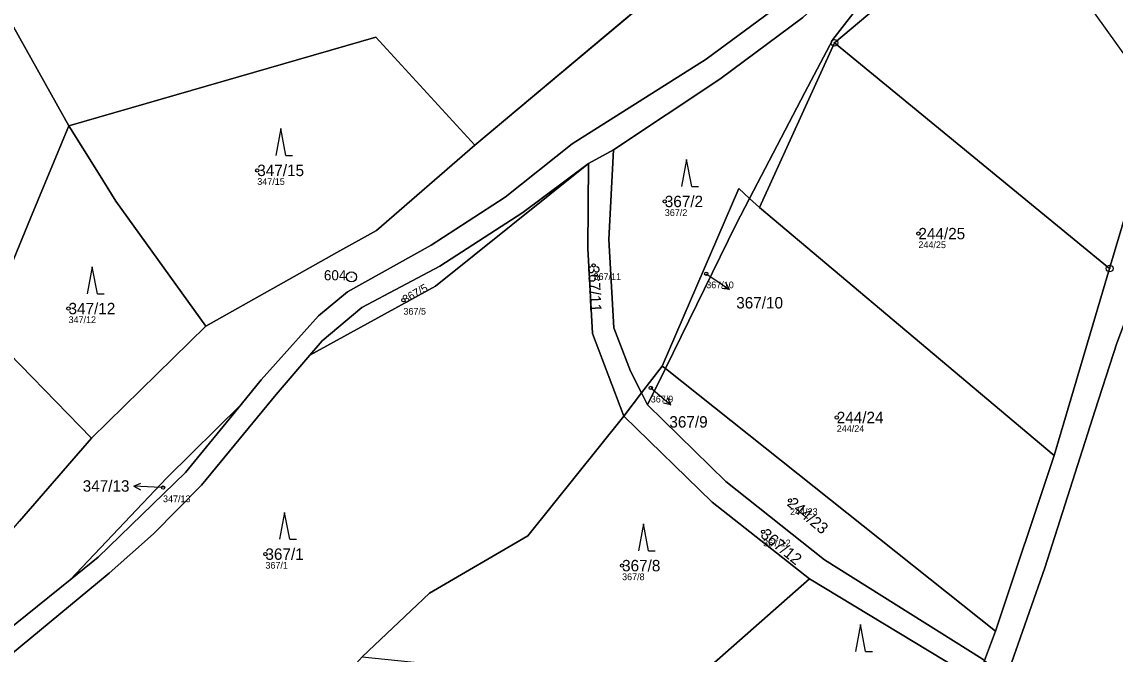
# Model space of a CAD drawing. Extents: x -734504 to -730695, y -1027923 to -1024502.
# Drawn here: x -733440 to -733277.5, y -1026935.1 to -1026841.1 of the extents above; entities that cross this region are included whole.
import ezdxf

# ---------------------------------------------------------------- set-up
doc = ezdxf.new("R2010")
doc.units = 0
for name, color, linetype in [('Definiční body', 7, 'Continuous'), ('Hranice parcel', 7, 'Continuous'), ('Parcelní čísla', 7, 'Continuous'), ('Polygon parcely', 7, 'Continuous'), ('Pop  PČ popisy', 7, 'Continuous'), ('Poz předměty', 7, 'Continuous'), ('Značky bodu BP', 7, 'Continuous'), ('Značky kultur', 7, 'Continuous')]:
    doc.layers.add(name, color=color, linetype=linetype)

msp = doc.modelspace()

# ---------------------------------------------------------------- linework, layer by layer
at = {"layer": 'Definiční body'}
for centre in [(-733405.05, -1026863.19), (-733344.47, -1026867.81), (-733306.77, -1026872.59), (-733355.06, -1026877.32), (-733338.31, -1026878.55), (-733383.32, -1026882.48), (-733433.11, -1026883.73), (-733346.56, -1026895.53), (-733318.91, -1026899.92), (-733419.06, -1026910.35), (-733325.85, -1026912.26), (-733329.85, -1026916.91), (-733403.84, -1026920.23), (-733350.82, -1026921.94)]:
    msp.add_circle(centre, 0.25, dxfattribs=at)
at = {"layer": 'Hranice parcel'}
for p, q in [((-733372.71, -1026859.43), (-733337.42, -1026829.81)), ((-733319.25, -1026844.23), (-733330.41, -1026868.72)), ((-733319.25, -1026844.23), (-733278.34, -1026877.78)), ((-733355.82, -1026862.19), (-733352.11, -1026860.16)), ((-733331.86, -1026867.35), (-733333.93, -1026871.3)), ((-733330.41, -1026868.72), (-733331.86, -1026867.35)), ((-733286.57, -1026905.57), (-733330.41, -1026868.72)), ((-733333.93, -1026871.3), (-733344.39, -1026892.64)), ((-733286.57, -1026905.57), (-733278.34, -1026877.78)), ((-733429.71, -1026903.01), (-733412.72, -1026886.33)), ((-733347.93, -1026896.28), (-733344.87, -1026892.27)), ((-733344.39, -1026892.64), (-733344.87, -1026892.27)), ((-733344.39, -1026892.64), (-733347.04, -1026898.04)), ((-733295.32, -1026931.7), (-733344.39, -1026892.64)), ((-733350.57, -1026899.73), (-733347.93, -1026896.28)), ((-733347.93, -1026896.28), (-733347.04, -1026898.04)), ((-733295.32, -1026931.7), (-733286.57, -1026905.57)), ((-733322.95, -1026923.88), (-733341.67, -1026940.42)), ((-733298.55, -1026938.69), (-733322.95, -1026923.88)), ((-733296.94, -1026936.06), (-733295.32, -1026931.7))]:
    msp.add_line(p, q, dxfattribs=at)
for points in [[(-733145.3, -1026712.57), (-733180, -1026730.96), (-733207.44, -1026750.32), (-733319.25, -1026844.23)], [(-733192.18, -1026725.9), (-733217.85, -1026742.36), (-733227.76, -1026749.69), (-733252.15, -1026772.04), (-733274.71, -1026790.99), (-733294.3, -1026806.44), (-733317.39, -1026829.27), (-733325.88, -1026837.44), (-733338.33, -1026846.66), (-733358.22, -1026859.25), (-733368.19, -1026867.17), (-733379.21, -1026874.33), (-733391.65, -1026881.23), (-733395.96, -1026884.83), (-733404.45, -1026894.34), (-733407.44, -1026897.99)], [(-733278.34, -1026877.78), (-733269.5, -1026848.04), (-733251.25, -1026812.57), (-733241.7, -1026799.19), (-733220.15, -1026774.13), (-733172.33, -1026737)], [(-733433.06, -1026856.55), (-733456.38, -1026814.87), (-733480.2, -1026782.9), (-733489.28, -1026772.35)], [(-733290.48, -1026810.72), (-733314.6, -1026831.92), (-733323.97, -1026840.47), (-733336.3, -1026849.63), (-733352.11, -1026860.16)], [(-733319.5, -1026843.75), (-733314.78, -1026837.66), (-733306.81, -1026827.36), (-733290.48, -1026810.72)], [(-733433.06, -1026856.55), (-733387.41, -1026843.38), (-733372.71, -1026859.43)], [(-733331.86, -1026867.35), (-733323.63, -1026851.64), (-733319.5, -1026843.75)], [(-733429.71, -1026903.01), (-733445.57, -1026886.75), (-733438.75, -1026870.28), (-733433.06, -1026856.55)], [(-733412.72, -1026886.33), (-733426.08, -1026867.75), (-733428.67, -1026863.6), (-733433.06, -1026856.55)], [(-733412.72, -1026886.33), (-733393.2, -1026875.42), (-733387.34, -1026872.14), (-733372.71, -1026859.43)], [(-733352.11, -1026860.16), (-733352.8, -1026873.48), (-733352.07, -1026886.6), (-733349.57, -1026893.03), (-733347.93, -1026896.28)], [(-733397.23, -1026890.64), (-733395.42, -1026888.52), (-733389.53, -1026883.58), (-733377.91, -1026877.43), (-733365.55, -1026869.43), (-733355.82, -1026862.19)], [(-733355.82, -1026862.19), (-733378.56, -1026880.42), (-733397.23, -1026890.64)], [(-733350.57, -1026899.73), (-733355.24, -1026887.43), (-733355.9, -1026874.8), (-733355.82, -1026862.19)], [(-733344.87, -1026892.27), (-733333.45, -1026865.89), (-733331.86, -1026867.35)], [(-733293.3, -1026937.38), (-733287.99, -1026922.26), (-733280.51, -1026898.83), (-733277.28, -1026888.85), (-733276.11, -1026885.85), (-733274.38, -1026881.81)], [(-733397.23, -1026890.64), (-733402.23, -1026896.5), (-733413.32, -1026909.99), (-733420.47, -1026917.19), (-733427.07, -1026923.05), (-733443.19, -1026936.4)], [(-733407.44, -1026897.99), (-733418.51, -1026908.91), (-733432.87, -1026924.04)], [(-733407.44, -1026897.99), (-733415.71, -1026908.1), (-733428.68, -1026920.67), (-733432.87, -1026924.04)], [(-733347.04, -1026898.04), (-733335.41, -1026909.46), (-733320.74, -1026921.06), (-733297.28, -1026935.78)], [(-733389.48, -1026935.5), (-733379.44, -1026926.03), (-733364.81, -1026917.52), (-733350.57, -1026899.73)], [(-733322.95, -1026923.88), (-733337.45, -1026912.49), (-733350.57, -1026899.73)], [(-733454, -1026931.16), (-733441.29, -1026916.35), (-733440.42, -1026915.33), (-733429.71, -1026903.01)], [(-733432.87, -1026924.04), (-733445.72, -1026934.38), (-733469.77, -1026953.15)]]:
    msp.add_lwpolyline(points, dxfattribs=at)
at = {"layer": 'Polygon parcely'}
for points in [[(-733454.91, -1026740.64), (-733464.9, -1026748.5), (-733479.1, -1026761), (-733488, -1026770.6), (-733489.28, -1026772.35), (-733480.2, -1026782.9), (-733456.38, -1026814.87), (-733433.06, -1026856.55), (-733387.41, -1026843.38), (-733372.71, -1026859.43), (-733337.42, -1026829.81), (-733357.8, -1026797.6), (-733394.37, -1026742.32), (-733415.89, -1026709.91), (-733424.21, -1026716.46)], [(-733145.11, -1026712.48), (-733146.67, -1026709.22), (-733156.14, -1026714.31), (-733184.33, -1026730.48), (-733211.4, -1026750.2), (-733222.06, -1026757.55), (-733248.64, -1026776.02), (-733271.95, -1026794.16), (-733290.48, -1026810.72), (-733306.81, -1026827.36), (-733314.78, -1026837.66), (-733319.5, -1026843.75), (-733323.63, -1026851.64), (-733331.86, -1026867.35), (-733330.41, -1026868.72), (-733319.25, -1026844.23), (-733207.44, -1026750.32), (-733180, -1026730.96), (-733145.3, -1026712.57)], [(-733220.15, -1026774.13), (-733172.33, -1026737), (-733145.3, -1026712.57), (-733180, -1026730.96), (-733207.44, -1026750.32), (-733319.25, -1026844.23), (-733278.34, -1026877.78), (-733269.5, -1026848.04), (-733251.25, -1026812.57), (-733241.7, -1026799.19)], [(-733169.2, -1026741.81), (-733172.33, -1026737), (-733220.15, -1026774.13), (-733241.7, -1026799.19), (-733251.25, -1026812.57), (-733269.5, -1026848.04), (-733278.34, -1026877.78), (-733286.57, -1026905.57), (-733295.32, -1026931.7), (-733296.94, -1026936.06), (-733293.56, -1026938.81), (-733293.3, -1026937.38), (-733287.99, -1026922.26), (-733280.51, -1026898.83), (-733277.28, -1026888.85), (-733276.11, -1026885.85), (-733274.38, -1026881.81), (-733265.06, -1026847.07), (-733247.84, -1026814.17), (-733240.21, -1026802.13), (-733215.66, -1026776.13), (-733168.37, -1026743.08)], [(-733438.75, -1026870.28), (-733433.06, -1026856.55), (-733456.38, -1026814.87), (-733480.2, -1026782.9), (-733489.28, -1026772.35), (-733525.4, -1026821.6), (-733512.03, -1026841.17), (-733498.13, -1026862.61), (-733482.75, -1026889.02), (-733471.67, -1026907.08), (-733463.13, -1026920.79), (-733454, -1026931.16), (-733441.29, -1026916.35), (-733440.42, -1026915.33), (-733429.71, -1026903.01), (-733445.57, -1026886.75)], [(-733336.3, -1026849.63), (-733352.11, -1026860.16), (-733352.8, -1026873.48), (-733352.07, -1026886.6), (-733349.57, -1026893.03), (-733347.93, -1026896.28), (-733344.87, -1026892.27), (-733333.45, -1026865.89), (-733331.86, -1026867.35), (-733323.63, -1026851.64), (-733319.5, -1026843.75), (-733314.78, -1026837.66), (-733306.81, -1026827.36), (-733290.48, -1026810.72), (-733314.6, -1026831.92), (-733323.97, -1026840.47)], [(-733387.34, -1026872.14), (-733372.71, -1026859.43), (-733387.41, -1026843.38), (-733433.06, -1026856.55), (-733428.67, -1026863.6), (-733426.08, -1026867.75), (-733412.72, -1026886.33), (-733393.2, -1026875.42)], [(-733330.41, -1026868.72), (-733286.57, -1026905.57), (-733278.34, -1026877.78), (-733319.25, -1026844.23)], [(-733426.08, -1026867.75), (-733428.67, -1026863.6), (-733433.06, -1026856.55), (-733438.75, -1026870.28), (-733445.57, -1026886.75), (-733429.71, -1026903.01), (-733412.72, -1026886.33)], [(-733347.93, -1026896.28), (-733349.57, -1026893.03), (-733352.07, -1026886.6), (-733352.8, -1026873.48), (-733352.11, -1026860.16), (-733355.82, -1026862.19), (-733355.9, -1026874.8), (-733355.24, -1026887.43), (-733350.57, -1026899.73)], [(-733397.23, -1026890.64), (-733378.56, -1026880.42), (-733355.82, -1026862.19), (-733365.55, -1026869.43), (-733377.91, -1026877.43), (-733389.53, -1026883.58), (-733395.42, -1026888.52)], [(-733331.86, -1026867.35), (-733333.45, -1026865.89), (-733344.87, -1026892.27), (-733344.39, -1026892.64), (-733333.93, -1026871.3)], [(-733333.93, -1026871.3), (-733344.39, -1026892.64), (-733295.32, -1026931.7), (-733286.57, -1026905.57), (-733330.41, -1026868.72), (-733331.86, -1026867.35)], [(-733226.38, -1026922.87), (-733274.38, -1026881.81), (-733276.11, -1026885.85), (-733277.28, -1026888.85), (-733280.51, -1026898.83), (-733287.99, -1026922.26), (-733293.3, -1026937.38), (-733260.33, -1026960.98)], [(-733344.39, -1026892.64), (-733344.87, -1026892.27), (-733347.93, -1026896.28), (-733347.04, -1026898.04)], [(-733347.04, -1026898.04), (-733335.41, -1026909.46), (-733320.74, -1026921.06), (-733297.28, -1026935.78), (-733296.94, -1026936.06), (-733295.32, -1026931.7), (-733344.39, -1026892.64)], [(-733296.94, -1026936.06), (-733297.28, -1026935.78), (-733320.74, -1026921.06), (-733335.41, -1026909.46), (-733347.04, -1026898.04), (-733347.93, -1026896.28), (-733350.57, -1026899.73), (-733337.45, -1026912.49), (-733322.95, -1026923.88), (-733298.55, -1026938.69), (-733297.57, -1026939.57)], [(-733407.44, -1026897.99), (-733418.51, -1026908.91), (-733432.87, -1026924.04), (-733428.68, -1026920.67), (-733415.71, -1026908.1)], [(-733337.45, -1026912.49), (-733350.57, -1026899.73), (-733364.81, -1026917.52), (-733379.44, -1026926.03), (-733389.48, -1026935.5), (-733341.67, -1026940.42), (-733322.95, -1026923.88)], [(-733298.51, -1026944.87), (-733297.57, -1026939.57), (-733298.55, -1026938.69), (-733322.95, -1026923.88), (-733341.67, -1026940.42)]]:
    msp.add_lwpolyline(points, close=True, dxfattribs=at)
for points in [[(-733157.37, -1026709.21), (-733192.18, -1026725.9), (-733217.85, -1026742.36), (-733227.76, -1026749.69), (-733252.15, -1026772.04), (-733274.71, -1026790.99), (-733294.3, -1026806.44), (-733317.39, -1026829.27), (-733325.88, -1026837.44), (-733338.33, -1026846.66), (-733358.22, -1026859.25), (-733368.19, -1026867.17), (-733379.21, -1026874.33), (-733391.65, -1026881.23), (-733395.96, -1026884.83), (-733404.45, -1026894.34), (-733407.44, -1026897.99), (-733415.71, -1026908.1), (-733428.68, -1026920.67), (-733432.87, -1026924.04), (-733445.72, -1026934.38)], [(-733443.19, -1026936.4), (-733427.07, -1026923.05), (-733420.47, -1026917.19), (-733413.32, -1026909.99), (-733402.23, -1026896.5), (-733397.23, -1026890.64), (-733395.42, -1026888.52), (-733389.53, -1026883.58), (-733377.91, -1026877.43), (-733365.55, -1026869.43), (-733355.82, -1026862.19), (-733352.11, -1026860.16), (-733336.3, -1026849.63), (-733323.97, -1026840.47), (-733314.6, -1026831.92), (-733290.48, -1026810.72), (-733271.95, -1026794.16), (-733248.64, -1026776.02), (-733222.06, -1026757.55), (-733211.4, -1026750.2), (-733184.33, -1026730.48), (-733156.14, -1026714.31)], [(-733337.42, -1026829.81), (-733372.71, -1026859.43), (-733387.34, -1026872.14), (-733393.2, -1026875.42), (-733412.72, -1026886.33), (-733429.71, -1026903.01), (-733440.42, -1026915.33)], [(-733445.72, -1026934.38), (-733432.87, -1026924.04), (-733418.51, -1026908.91), (-733407.44, -1026897.99), (-733404.45, -1026894.34), (-733395.96, -1026884.83), (-733391.65, -1026881.23), (-733379.21, -1026874.33), (-733368.19, -1026867.17), (-733358.22, -1026859.25), (-733338.33, -1026846.66), (-733325.88, -1026837.44)], [(-733440.62, -1026984.22), (-733435.93, -1026982.89), (-733418.01, -1026954.16), (-733398.63, -1026945.72), (-733389.48, -1026935.5), (-733379.44, -1026926.03), (-733364.81, -1026917.52), (-733350.57, -1026899.73), (-733355.24, -1026887.43), (-733355.9, -1026874.8), (-733355.82, -1026862.19), (-733378.56, -1026880.42), (-733397.23, -1026890.64), (-733402.23, -1026896.5), (-733413.32, -1026909.99), (-733420.47, -1026917.19), (-733427.07, -1026923.05), (-733443.19, -1026936.4)]]:
    msp.add_lwpolyline(points, dxfattribs=at)
at = {"layer": 'Pop  PČ popisy'}
for p, q in [((-733338.31, -1026878.55), (-733337.34, -1026879.21)), ((-733337.34, -1026879.21), (-733334.85, -1026880.89)), ((-733334.85, -1026880.89), (-733335.96, -1026880.74)), ((-733334.85, -1026880.89), (-733335.4, -1026879.91)), ((-733346.56, -1026895.53), (-733345.85, -1026896.13)), ((-733345.85, -1026896.13), (-733343.55, -1026898.06)), ((-733343.55, -1026898.06), (-733344, -1026897.03)), ((-733343.55, -1026898.06), (-733344.64, -1026897.8)), ((-733423.39, -1026910.11), (-733422.36, -1026909.67)), ((-733420.39, -1026910.27), (-733423.39, -1026910.11)), ((-733423.39, -1026910.11), (-733422.41, -1026910.67)), ((-733419.06, -1026910.35), (-733420.39, -1026910.27))]:
    msp.add_line(p, q, dxfattribs=at)
at = {"layer": 'Poz předměty'}
msp.add_line((-733367.19, -1026718.16), (-733248.64, -1026884.7), dxfattribs=at)
at = {"layer": 'Značky bodu BP'}
for centre, radius in [((-733319.25, -1026844.23), 0.5), ((-733319.25, -1026844.23), 0.0303), ((-733278.34, -1026877.78), 0.5), ((-733391.05, -1026879.03), 0.75), ((-733391.05, -1026879.03), 0.03), ((-733278.34, -1026877.78), 0.0303)]:
    msp.add_circle(centre, radius, dxfattribs=at)
at = {"layer": 'Značky kultur'}
for p, q in [((-733401.54, -1026856.99), (-733402.29, -1026860.99)), ((-733400.79, -1026860.99), (-733401.54, -1026856.99)), ((-733400.79, -1026860.99), (-733399.79, -1026860.99)), ((-733341.22, -1026861.58), (-733341.97, -1026865.58)), ((-733340.47, -1026865.58), (-733341.22, -1026861.58)), ((-733340.47, -1026865.58), (-733339.47, -1026865.58)), ((-733429.57, -1026877.53), (-733430.32, -1026881.53)), ((-733428.82, -1026881.53), (-733429.57, -1026877.53)), ((-733428.82, -1026881.53), (-733427.82, -1026881.53)), ((-733400.98, -1026914.03), (-733401.73, -1026918.03)), ((-733400.23, -1026918.03), (-733400.98, -1026914.03)), ((-733347.63, -1026915.74), (-733348.38, -1026919.74)), ((-733346.88, -1026919.74), (-733347.63, -1026915.74)), ((-733400.23, -1026918.03), (-733399.23, -1026918.03)), ((-733346.88, -1026919.74), (-733345.88, -1026919.74)), ((-733315.36, -1026930.69), (-733316.11, -1026934.69)), ((-733314.61, -1026934.69), (-733315.36, -1026930.69)), ((-733314.61, -1026934.69), (-733313.61, -1026934.69))]:
    msp.add_line(p, q, dxfattribs=at)

# ---------------------------------------------------------------- texts
at = {"layer": 'Definiční body'}
for s, p in [('347/15', (-733405.05, -1026865.35)), ('367/2', (-733344.47, -1026869.97)), ('244/25', (-733306.77, -1026874.75)), ('367/11', (-733355.06, -1026879.48)), ('367/10', (-733338.31, -1026880.71)), ('367/5', (-733383.32, -1026884.64)), ('347/12', (-733433.11, -1026885.89)), ('367/9', (-733346.56, -1026897.69)), ('244/24', (-733318.91, -1026902.08)), ('347/13', (-733419.06, -1026912.51)), ('244/23', (-733325.85, -1026914.42)), ('367/12', (-733329.85, -1026919.07)), ('367/1', (-733403.84, -1026922.39)), ('367/8', (-733350.82, -1026924.1))]:
    msp.add_text(s, height=1, dxfattribs=at).set_placement(p)
at = {"layer": 'Parcelní čísla'}
for s, p in [('347/15', (-733405.05, -1026864.04)), ('367/2', (-733344.47, -1026868.66)), ('244/25', (-733306.77, -1026873.44)), ('367/10', (-733333.85, -1026883.72)), ('347/12', (-733433.11, -1026884.58)), ('367/9', (-733343.79, -1026901.42)), ('244/24', (-733318.91, -1026900.77)), ('347/13', (-733431, -1026910.95)), ('367/1', (-733403.84, -1026921.08)), ('367/8', (-733350.82, -1026922.79))]:
    msp.add_text(s, height=1.7, dxfattribs=at).set_placement(p)
for s, height, rotation, p in [('367/11', 1.7, 273, (-733355.91, -1026877.36)), ('367/5', 1.19, 30, (-733383.02, -1026882.99)), ('244/23', 1.7, 320, (-733326.4, -1026912.91)), ('367/12', 1.7, 321, (-733330.38, -1026917.57))]:
    msp.add_text(s, height=height, rotation=rotation, dxfattribs=at).set_placement(p)
at = {"layer": 'Značky bodu BP'}
msp.add_text('604', height=1.5, dxfattribs=at).set_placement((-733395.15, -1026879.53))

doc.saveas('drawing.dxf')
